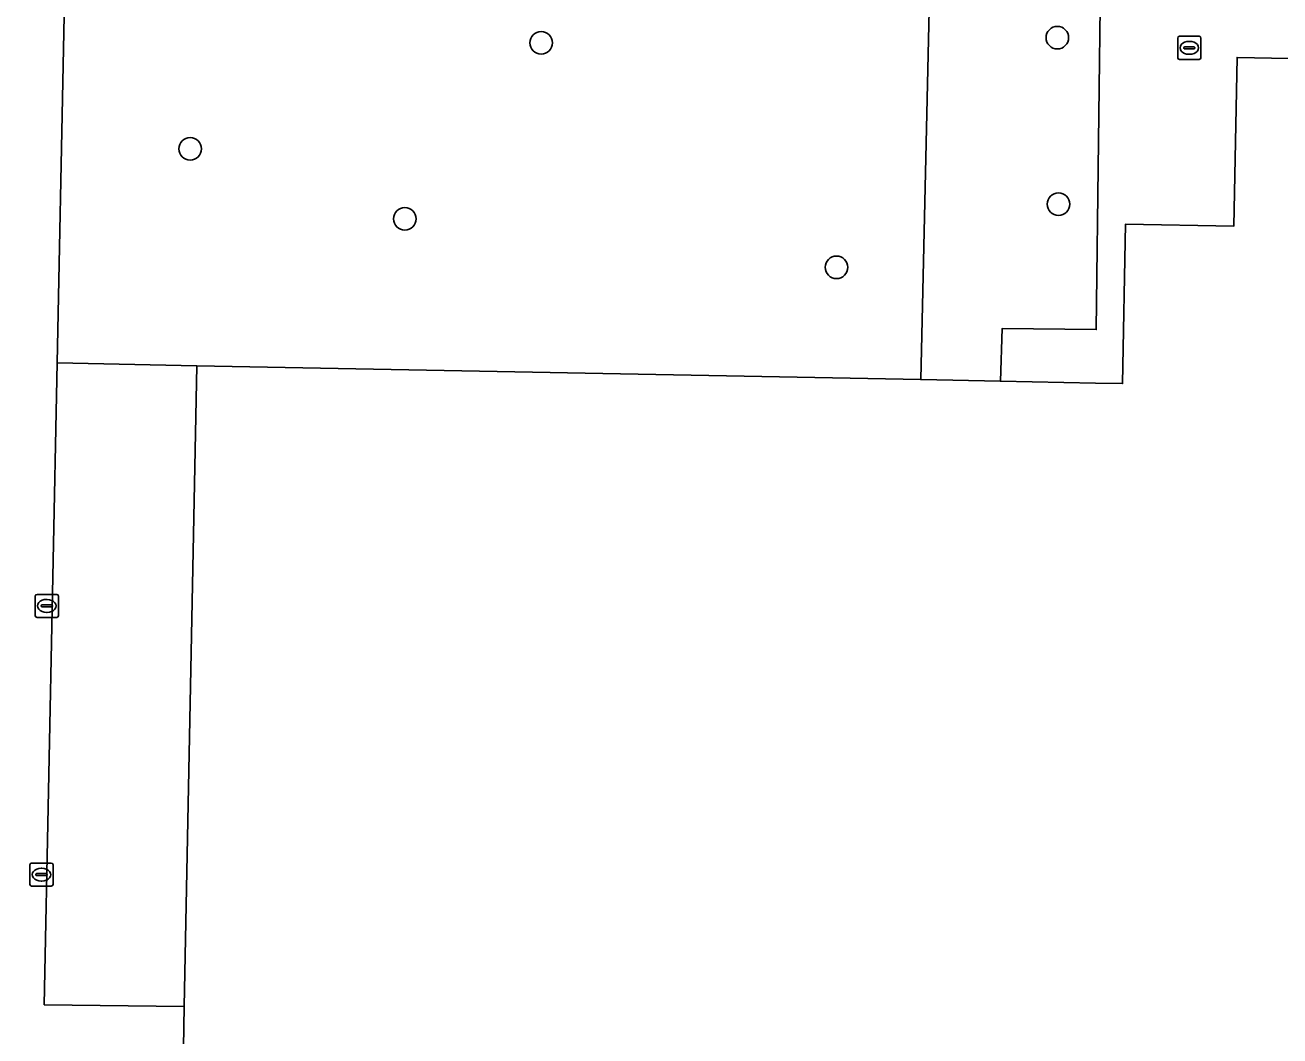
# Model space of a CAD drawing. Extents: x 161477 to 163040, y 383680 to 384871.
# Drawn here: x 162040.7 to 162095.1, y 384753.1 to 384796.9 of the extents above; entities that cross this region are included whole.
import ezdxf

# ---------------------------------------------------------------- set-up
doc = ezdxf.new("R2010")
doc.units = 0
for name, color, linetype in [('IMGEO_Boom', 7, 'Continuous'), ('IMGEO_Groenvoorziening', 7, 'Continuous'), ('IMGEO_Kolk', 7, 'Continuous'), ('IMGEO_Pand', 7, 'Continuous'), ('IMGEO_Parkeervlak_open', 7, 'Continuous'), ('IMGEO_Rijbaan_lokaal_open', 7, 'Continuous'), ('IMGEO_Rioolput', 7, 'Continuous'), ('IMGEO_Voetpad_open', 7, 'Continuous')]:
    doc.layers.add(name, color=color, linetype=linetype)

msp = doc.modelspace()

# ---------------------------------------------------------------- linework, layer by layer
at = {"layer": 'IMGEO_Boom'}
for centre in [(162063.1, 384796.18), (162085.47, 384796.4), (162047.89, 384791.58), (162085.52, 384789.19), (162057.19, 384788.55), (162075.9, 384786.45)]:
    msp.add_circle(centre, 0.489, dxfattribs=at)
at = {"layer": 'IMGEO_Groenvoorziening'}
for points in [[(162079.955, 384799.521), (162080.12, 384806.917), (162080.156, 384808.497), (162042.677, 384809.53), (162042.125, 384782.306), (162048.17, 384782.189), (162079.553, 384781.584)], [(162087.355, 384800.069), (162100.571, 384799.921), (162100.83, 384799.917), (162100.991, 384808.317), (162100.646, 384808.326), (162093.553, 384808.127), (162080.156, 384808.497), (162080.12, 384806.917), (162079.955, 384799.521), (162079.553, 384781.584), (162083.001, 384781.517), (162083.075, 384783.798), (162087.153, 384783.749)]]:
    msp.add_lwpolyline(points, close=True, dxfattribs=at)
at = {"layer": 'IMGEO_Kolk'}
for p, q in [((162041.176, 384771.354), (162041.176, 384772.206)), ((162041.251, 384772.28), (162042.103, 384772.28)), ((162041.664, 384772.06), (162041.689, 384772.06)), ((162042.177, 384772.206), (162042.177, 384771.354)), ((162041.435, 384771.774), (162041.435, 384771.786)), ((162041.873, 384771.737), (162041.475, 384771.737)), ((162041.478, 384771.823), (162041.876, 384771.823)), ((162041.687, 384771.5), (162041.662, 384771.5)), ((162041.919, 384771.786), (162041.919, 384771.774)), ((162042.103, 384771.28), (162041.251, 384771.28)), ((162041.018, 384760.637), (162041.87, 384760.637)), ((162040.943, 384759.711), (162040.943, 384760.563)), ((162041.202, 384760.131), (162041.202, 384760.143)), ((162041.64, 384760.094), (162041.242, 384760.094)), ((162041.245, 384760.18), (162041.643, 384760.18)), ((162041.431, 384760.417), (162041.456, 384760.417)), ((162041.686, 384760.143), (162041.686, 384760.131)), ((162041.944, 384760.563), (162041.944, 384759.711)), ((162041.87, 384759.637), (162041.018, 384759.637)), ((162041.454, 384759.857), (162041.429, 384759.857))]:
    msp.add_line(p, q, dxfattribs=at)
for points in [[(162041.176, 384771.354), (162041.176, 384772.206)], [(162041.251, 384772.28), (162042.103, 384772.28)], [(162042.177, 384772.206), (162042.177, 384771.354)], [(162042.103, 384771.28), (162041.251, 384771.28)], [(162041.018, 384760.637), (162041.87, 384760.637)], [(162040.943, 384759.711), (162040.943, 384760.563)], [(162041.944, 384760.563), (162041.944, 384759.711)], [(162041.87, 384759.637), (162041.018, 384759.637)]]:
    msp.add_lwpolyline(points, dxfattribs=at)
for centre, radius, start, end in [((162041.253, 384772.204), 0.0765, 91.552, 178.448), ((162041.253, 384772.204), 0.0765, 91.552, 178.448), ((162042.101, 384772.204), 0.0765, 1.552, 88.448), ((162042.101, 384772.204), 0.0765, 1.552, 88.448), ((162041.475, 384771.783), 0.0403, 85.8775, 175.7526), ((162041.472, 384771.773), 0.0366, 178.938, 274.7102), ((162041.876, 384771.78), 0.043, 264.8664, 352.4533), ((162041.88, 384771.785), 0.0386, 1.7309, 96.639), ((162041.253, 384771.356), 0.0765, 181.552, 268.448), ((162041.253, 384771.356), 0.0765, 181.552, 268.448), ((162042.101, 384771.356), 0.0765, 271.552, 358.448), ((162042.101, 384771.356), 0.0765, 271.552, 358.448), ((162041.02, 384760.561), 0.0765, 91.552, 178.448), ((162041.02, 384760.561), 0.0765, 91.552, 178.448), ((162041.868, 384760.561), 0.0765, 1.552, 88.448), ((162041.868, 384760.561), 0.0765, 1.552, 88.448), ((162041.242, 384760.14), 0.0403, 85.8775, 175.7526), ((162041.239, 384760.13), 0.0366, 178.938, 274.7102), ((162041.643, 384760.137), 0.043, 264.8664, 352.4533), ((162041.647, 384760.142), 0.0386, 1.7309, 96.639), ((162041.02, 384759.713), 0.0765, 181.552, 268.448), ((162041.02, 384759.713), 0.0765, 181.552, 268.448), ((162041.868, 384759.713), 0.0765, 271.552, 358.448), ((162041.868, 384759.713), 0.0765, 271.552, 358.448)]:
    msp.add_arc(centre, radius, start, end, dxfattribs=at)
for centre, major_axis, ratio, start_param, end_param in [((162041.663, 384771.78), (-0.387, 0.002), 0.722429, 4.712389, 7.853982), ((162041.688, 384771.78), (-0.39, 0.002), 0.717154, 1.570796, 4.712389), ((162041.43, 384760.137), (-0.387, 0.002), 0.722429, 4.712389, 7.853982), ((162041.455, 384760.137), (-0.39, 0.002), 0.717154, 1.570796, 4.712389)]:
    msp.add_ellipse(centre, major_axis=major_axis, ratio=ratio, start_param=start_param, end_param=end_param, dxfattribs=at)
at = {"layer": 'IMGEO_Pand'}
msp.add_lwpolyline([(162126.376, 384788.881), (162122.425, 384788.949), (162122.526, 384794.975), (162117.149, 384795.08), (162093.258, 384795.545), (162093.116, 384788.23), (162088.429, 384788.32), (162088.296, 384781.415), (162087.124, 384781.438), (162083.001, 384781.517), (162079.553, 384781.584), (162048.17, 384782.189), (162047.634, 384754.424), (162047.565, 384750.85)], dxfattribs=at)
at = {"layer": 'IMGEO_Parkeervlak_open'}
msp.add_lwpolyline([(162048.17, 384782.189), (162042.125, 384782.306), (162041.562, 384754.5), (162047.634, 384754.424)], close=True, dxfattribs=at)
at = {"layer": 'IMGEO_Rijbaan_lokaal_open'}
for points in [[(162042.125, 384782.306), (162042.677, 384809.53), (162038.287, 384809.499), (162037.827, 384784.434), (162037.679, 384782.102), (162037.29, 384778.368), (162036.936, 384776.702), (162036.389, 384774.126), (162035.841, 384771.548), (162035.512, 384771.555), (162035.478, 384767.094), (162035.462, 384765.079), (162035.342, 384765.075), (162035.357, 384764.661)], [(162036.795, 384751.045), (162036.748, 384749.906), (162036.737, 384749.609), (162041.2, 384749.523), (162041.223, 384750.974), (162047.565, 384750.85), (162047.634, 384754.424), (162041.562, 384754.5), (162042.125, 384782.306)]]:
    msp.add_lwpolyline(points, dxfattribs=at)
at = {"layer": 'IMGEO_Rioolput'}
for p, q in [((162090.689, 384795.534), (162090.689, 384796.386)), ((162090.764, 384796.46), (162091.616, 384796.46)), ((162090.948, 384795.954), (162090.948, 384795.966)), ((162090.991, 384796.003), (162091.389, 384796.003)), ((162091.177, 384796.24), (162091.202, 384796.24)), ((162091.432, 384795.966), (162091.432, 384795.954)), ((162091.69, 384796.386), (162091.69, 384795.534)), ((162091.616, 384795.46), (162090.764, 384795.46)), ((162091.386, 384795.917), (162090.988, 384795.917)), ((162091.2, 384795.68), (162091.175, 384795.68))]:
    msp.add_line(p, q, dxfattribs=at)
for points in [[(162090.689, 384795.534), (162090.689, 384796.386)], [(162090.764, 384796.46), (162091.616, 384796.46)], [(162091.69, 384796.386), (162091.69, 384795.534)], [(162091.616, 384795.46), (162090.764, 384795.46)]]:
    msp.add_lwpolyline(points, dxfattribs=at)
for centre, radius, start, end in [((162090.766, 384796.384), 0.0765, 91.552, 178.448), ((162090.766, 384796.384), 0.0765, 91.552, 178.448), ((162090.988, 384795.963), 0.0403, 85.8775, 175.7526), ((162090.985, 384795.953), 0.0366, 178.938, 274.7102), ((162091.389, 384795.96), 0.043, 264.8664, 352.4533), ((162091.393, 384795.965), 0.0386, 1.7309, 96.639), ((162091.614, 384796.384), 0.0765, 1.552, 88.448), ((162091.614, 384796.384), 0.0765, 1.552, 88.448), ((162090.766, 384795.536), 0.0765, 181.552, 268.448), ((162090.766, 384795.536), 0.0765, 181.552, 268.448), ((162091.614, 384795.536), 0.0765, 271.552, 358.448), ((162091.614, 384795.536), 0.0765, 271.552, 358.448)]:
    msp.add_arc(centre, radius, start, end, dxfattribs=at)
for centre, major_axis, ratio, start_param, end_param in [((162091.176, 384795.96), (-0.387, 0.002), 0.722429, 4.712389, 7.853982), ((162091.201, 384795.96), (-0.39, 0.002), 0.717154, 1.570796, 4.712389)]:
    msp.add_ellipse(centre, major_axis=major_axis, ratio=ratio, start_param=start_param, end_param=end_param, dxfattribs=at)
at = {"layer": 'IMGEO_Voetpad_open'}
msp.add_lwpolyline([(162102.361, 384800.808), (162102.326, 384808.282), (162100.991, 384808.317), (162100.83, 384799.917), (162100.571, 384799.921), (162087.355, 384800.069), (162087.153, 384783.749), (162083.075, 384783.798), (162083.001, 384781.517), (162087.124, 384781.438), (162088.296, 384781.415), (162088.429, 384788.32), (162093.116, 384788.23), (162093.258, 384795.545), (162117.149, 384795.08), (162117.155, 384796.236)], dxfattribs=at)

doc.saveas('drawing.dxf')
